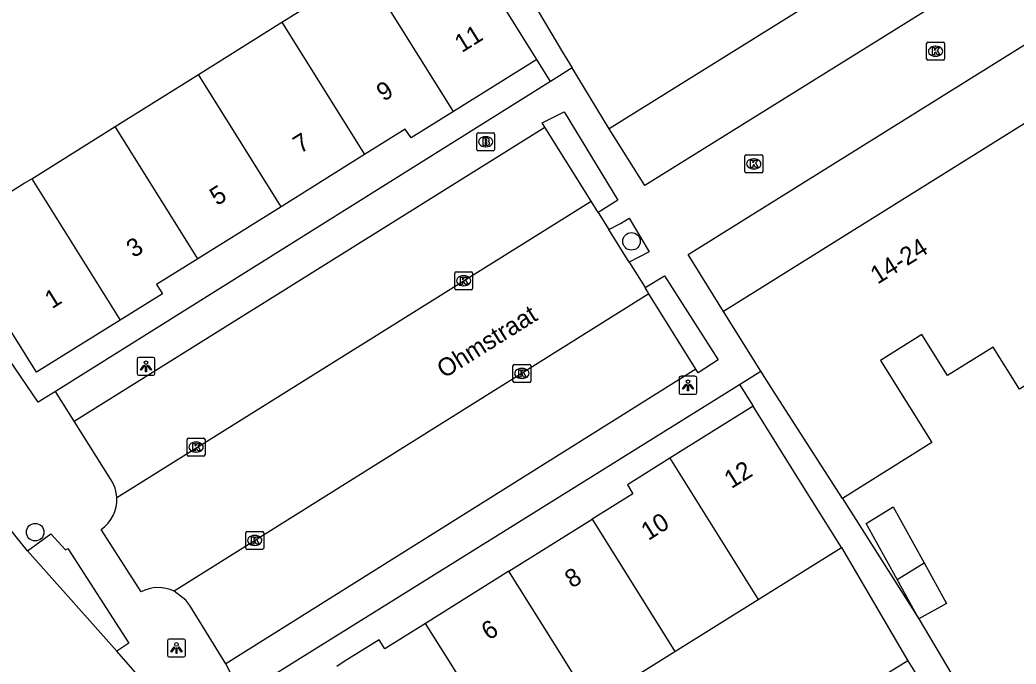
# Model space of a CAD drawing. Extents: x 159280 to 160375, y 384531 to 385872.
# Drawn here: x 159797.2 to 159852.7, y 385249.9 to 385285.8 of the extents above; entities that cross this region are included whole.
import ezdxf

# ---------------------------------------------------------------- set-up
doc = ezdxf.new("R2010")
doc.units = 0
for name, color, linetype in [('IMGEO_Boom', 7, 'Continuous'), ('IMGEO_Brandkraan', 7, 'Continuous'), ('IMGEO_Kolk', 7, 'Continuous'), ('IMGEO_Lichtpunt', 7, 'Continuous'), ('IMGEO_Openbare_ruimte_label', 7, 'Continuous'), ('IMGEO_Pand', 7, 'Continuous'), ('IMGEO_Pand_nummerreeks', 7, 'Continuous'), ('IMGEO_Parkeervlak_open', 7, 'Continuous'), ('IMGEO_Rijbaan_lokaal_open', 7, 'Continuous'), ('IMGEO_Voetpad_open', 7, 'Continuous')]:
    doc.layers.add(name, color=color, linetype=linetype)

msp = doc.modelspace()

# ---------------------------------------------------------------- linework, layer by layer
at = {"layer": 'IMGEO_Boom'}
for centre in [(159831.26, 385273.43), (159798.012, 385257.219)]:
    msp.add_circle(centre, 0.489, dxfattribs=at)
at = {"layer": 'IMGEO_Brandkraan'}
for p, q in [((159822.626, 385278.562), (159822.626, 385279.414)), ((159822.701, 385279.488), (159823.553, 385279.488)), ((159823.114, 385279.268), (159823.139, 385279.268)), ((159823.627, 385279.414), (159823.627, 385278.562)), ((159823.137, 385278.708), (159823.112, 385278.708)), ((159823.553, 385278.488), (159822.701, 385278.488))]:
    msp.add_line(p, q, dxfattribs=at)
for points in [[(159822.626, 385278.562), (159822.626, 385279.414)], [(159822.701, 385279.488), (159823.553, 385279.488)], [(159823.627, 385279.414), (159823.627, 385278.562)], [(159822.974, 385279.188), (159822.974, 385278.788), (159823.187, 385278.788)], [(159823.205, 385279.188), (159822.974, 385279.188)], [(159823.153, 385279.107), (159823.099, 385279.107), (159823.099, 385279.031)], [(159823.099, 385279.031), (159823.152, 385279.031)], [(159823.161, 385278.955), (159823.099, 385278.955), (159823.099, 385278.874)], [(159823.099, 385278.874), (159823.161, 385278.874)], [(159823.553, 385278.488), (159822.701, 385278.488)]]:
    msp.add_lwpolyline(points, dxfattribs=at)
for centre, radius, start, end in [((159822.703, 385279.412), 0.0765, 91.552, 178.448), ((159822.703, 385279.412), 0.0765, 91.552, 178.448), ((159823.551, 385279.412), 0.0765, 1.552, 88.448), ((159823.551, 385279.412), 0.0765, 1.552, 88.448), ((159823.154, 385279.069), 0.0379, 267.8285, 90.9355), ((159823.162, 385278.914), 0.0404, 269.8759, 90.5077), ((159823.193, 385279.039), 0.251, 268.6676, 293.5347), ((159823.209, 385279.043), 0.145, 59.4692, 91.5367), ((159823.234, 385279.09), 0.0922, 285.5137, 58.1501), ((159823.239, 385278.898), 0.105, 301.3115, 78.989), ((159822.703, 385278.564), 0.0765, 181.552, 268.448), ((159822.703, 385278.564), 0.0765, 181.552, 268.448), ((159823.551, 385278.564), 0.0765, 271.552, 358.448), ((159823.551, 385278.564), 0.0765, 271.552, 358.448)]:
    msp.add_arc(centre, radius, start, end, dxfattribs=at)
for centre, major_axis, ratio, start_param, end_param in [((159823.113, 385278.988), (-0.387, 0.002), 0.722429, 4.712389, 7.853982), ((159823.138, 385278.988), (-0.39, 0.002), 0.717154, 1.570796, 4.712389)]:
    msp.add_ellipse(centre, major_axis=major_axis, ratio=ratio, start_param=start_param, end_param=end_param, dxfattribs=at)
at = {"layer": 'IMGEO_Kolk'}
for p, q in [((159847.711, 385283.608), (159847.711, 385284.46)), ((159847.786, 385284.534), (159848.638, 385284.534)), ((159848.199, 385284.314), (159848.224, 385284.314)), ((159848.712, 385284.46), (159848.712, 385283.608)), ((159848.222, 385283.754), (159848.197, 385283.754)), ((159848.638, 385283.534), (159847.786, 385283.534)), ((159837.575, 385277.328), (159837.575, 385278.18)), ((159837.65, 385278.254), (159838.502, 385278.254)), ((159838.576, 385278.18), (159838.576, 385277.328)), ((159838.063, 385278.034), (159838.088, 385278.034)), ((159838.502, 385277.254), (159837.65, 385277.254)), ((159838.086, 385277.474), (159838.061, 385277.474)), ((159821.399, 385270.809), (159821.399, 385271.661)), ((159821.474, 385271.735), (159822.326, 385271.735)), ((159821.887, 385271.515), (159821.912, 385271.515)), ((159822.4, 385271.661), (159822.4, 385270.809)), ((159821.91, 385270.955), (159821.885, 385270.955)), ((159822.326, 385270.735), (159821.474, 385270.735)), ((159824.647, 385265.642), (159824.647, 385266.494)), ((159824.722, 385266.568), (159825.574, 385266.568)), ((159825.648, 385266.494), (159825.648, 385265.642)), ((159825.135, 385266.348), (159825.16, 385266.348)), ((159825.574, 385265.568), (159824.722, 385265.568)), ((159825.158, 385265.788), (159825.133, 385265.788)), ((159806.48, 385261.533), (159806.48, 385262.385)), ((159806.555, 385262.459), (159807.407, 385262.459)), ((159806.968, 385262.239), (159806.993, 385262.239)), ((159807.481, 385262.385), (159807.481, 385261.533)), ((159807.407, 385261.459), (159806.555, 385261.459)), ((159806.991, 385261.679), (159806.966, 385261.679)), ((159809.75, 385256.332), (159809.75, 385257.184)), ((159809.825, 385257.258), (159810.677, 385257.258)), ((159810.238, 385257.038), (159810.263, 385257.038)), ((159810.751, 385257.184), (159810.751, 385256.332)), ((159810.261, 385256.478), (159810.236, 385256.478)), ((159810.677, 385256.258), (159809.825, 385256.258))]:
    msp.add_line(p, q, dxfattribs=at)
for points in [[(159847.711, 385283.608), (159847.711, 385284.46)], [(159847.786, 385284.534), (159848.638, 385284.534)], [(159848.032, 385284.234), (159848.155, 385284.234), (159848.155, 385284.083), (159848.285, 385284.234), (159848.449, 385284.234), (159848.303, 385284.083), (159848.456, 385283.834), (159848.304, 385283.834), (159848.219, 385283.998), (159848.155, 385283.931), (159848.155, 385283.834), (159848.032, 385283.834), (159848.032, 385284.234)], [(159848.712, 385284.46), (159848.712, 385283.608)], [(159848.638, 385283.534), (159847.786, 385283.534)], [(159837.575, 385277.328), (159837.575, 385278.18)], [(159837.65, 385278.254), (159838.502, 385278.254)], [(159838.576, 385278.18), (159838.576, 385277.328)], [(159837.896, 385277.954), (159838.019, 385277.954), (159838.019, 385277.803), (159838.149, 385277.954), (159838.313, 385277.954), (159838.167, 385277.803), (159838.32, 385277.554), (159838.168, 385277.554), (159838.083, 385277.718), (159838.019, 385277.651), (159838.019, 385277.554), (159837.896, 385277.554), (159837.896, 385277.954)], [(159838.502, 385277.254), (159837.65, 385277.254)], [(159821.399, 385270.809), (159821.399, 385271.661)], [(159821.474, 385271.735), (159822.326, 385271.735)], [(159822.4, 385271.661), (159822.4, 385270.809)], [(159821.72, 385271.435), (159821.843, 385271.435), (159821.843, 385271.284), (159821.973, 385271.435), (159822.137, 385271.435), (159821.991, 385271.284), (159822.144, 385271.035), (159821.992, 385271.035), (159821.907, 385271.199), (159821.843, 385271.132), (159821.843, 385271.035), (159821.72, 385271.035), (159821.72, 385271.435)], [(159822.326, 385270.735), (159821.474, 385270.735)], [(159824.647, 385265.642), (159824.647, 385266.494)], [(159824.722, 385266.568), (159825.574, 385266.568)], [(159825.648, 385266.494), (159825.648, 385265.642)], [(159824.968, 385266.268), (159825.091, 385266.268), (159825.091, 385266.117), (159825.221, 385266.268), (159825.385, 385266.268), (159825.239, 385266.117), (159825.392, 385265.868), (159825.24, 385265.868), (159825.155, 385266.032), (159825.091, 385265.965), (159825.091, 385265.868), (159824.968, 385265.868), (159824.968, 385266.268)], [(159825.574, 385265.568), (159824.722, 385265.568)], [(159806.48, 385261.533), (159806.48, 385262.385)], [(159806.555, 385262.459), (159807.407, 385262.459)], [(159806.801, 385262.159), (159806.924, 385262.159), (159806.924, 385262.008), (159807.054, 385262.159), (159807.218, 385262.159), (159807.072, 385262.008), (159807.225, 385261.759), (159807.073, 385261.759), (159806.988, 385261.923), (159806.924, 385261.856), (159806.924, 385261.759), (159806.801, 385261.759), (159806.801, 385262.159)], [(159807.481, 385262.385), (159807.481, 385261.533)], [(159807.407, 385261.459), (159806.555, 385261.459)], [(159809.75, 385256.332), (159809.75, 385257.184)], [(159809.825, 385257.258), (159810.677, 385257.258)], [(159810.751, 385257.184), (159810.751, 385256.332)], [(159810.071, 385256.958), (159810.194, 385256.958), (159810.194, 385256.807), (159810.324, 385256.958), (159810.488, 385256.958), (159810.342, 385256.807), (159810.495, 385256.558), (159810.343, 385256.558), (159810.258, 385256.722), (159810.194, 385256.655), (159810.194, 385256.558), (159810.071, 385256.558), (159810.071, 385256.958)], [(159810.677, 385256.258), (159809.825, 385256.258)]]:
    msp.add_lwpolyline(points, dxfattribs=at)
for centre, start, end in [((159847.788, 385284.458), 91.552, 178.448), ((159847.788, 385284.458), 91.552, 178.448), ((159848.636, 385284.458), 1.552, 88.448), ((159848.636, 385284.458), 1.552, 88.448), ((159847.788, 385283.61), 181.552, 268.448), ((159847.788, 385283.61), 181.552, 268.448), ((159848.636, 385283.61), 271.552, 358.448), ((159848.636, 385283.61), 271.552, 358.448), ((159837.652, 385278.178), 91.552, 178.448), ((159837.652, 385278.178), 91.552, 178.448), ((159838.5, 385278.178), 1.552, 88.448), ((159838.5, 385278.178), 1.552, 88.448), ((159837.652, 385277.33), 181.552, 268.448), ((159837.652, 385277.33), 181.552, 268.448), ((159838.5, 385277.33), 271.552, 358.448), ((159838.5, 385277.33), 271.552, 358.448), ((159821.476, 385271.659), 91.552, 178.448), ((159821.476, 385271.659), 91.552, 178.448), ((159822.324, 385271.659), 1.552, 88.448), ((159822.324, 385271.659), 1.552, 88.448), ((159821.476, 385270.811), 181.552, 268.448), ((159821.476, 385270.811), 181.552, 268.448), ((159822.324, 385270.811), 271.552, 358.448), ((159822.324, 385270.811), 271.552, 358.448), ((159824.724, 385266.492), 91.552, 178.448), ((159824.724, 385266.492), 91.552, 178.448), ((159825.572, 385266.492), 1.552, 88.448), ((159825.572, 385266.492), 1.552, 88.448), ((159824.724, 385265.644), 181.552, 268.448), ((159824.724, 385265.644), 181.552, 268.448), ((159825.572, 385265.644), 271.552, 358.448), ((159825.572, 385265.644), 271.552, 358.448), ((159806.557, 385262.383), 91.552, 178.448), ((159806.557, 385262.383), 91.552, 178.448), ((159807.405, 385262.383), 1.552, 88.448), ((159807.405, 385262.383), 1.552, 88.448), ((159806.557, 385261.535), 181.552, 268.448), ((159806.557, 385261.535), 181.552, 268.448), ((159807.405, 385261.535), 271.552, 358.448), ((159807.405, 385261.535), 271.552, 358.448), ((159809.827, 385257.182), 91.552, 178.448), ((159809.827, 385257.182), 91.552, 178.448), ((159810.675, 385257.182), 1.552, 88.448), ((159810.675, 385257.182), 1.552, 88.448), ((159809.827, 385256.334), 181.552, 268.448), ((159809.827, 385256.334), 181.552, 268.448), ((159810.675, 385256.334), 271.552, 358.448), ((159810.675, 385256.334), 271.552, 358.448)]:
    msp.add_arc(centre, 0.0765, start, end, dxfattribs=at)
for centre, major_axis, ratio, start_param, end_param in [((159848.198, 385284.034), (-0.387, 0.002), 0.722429, 4.712389, 7.853982), ((159848.223, 385284.034), (-0.39, 0.002), 0.717154, 1.570796, 4.712389), ((159838.062, 385277.754), (-0.387, 0.002), 0.722429, 4.712389, 7.853982), ((159838.087, 385277.754), (-0.39, 0.002), 0.717154, 1.570796, 4.712389), ((159821.886, 385271.235), (-0.387, 0.002), 0.722429, 4.712389, 7.853982), ((159821.911, 385271.235), (-0.39, 0.002), 0.717154, 1.570796, 4.712389), ((159825.134, 385266.068), (-0.387, 0.002), 0.722429, 4.712389, 7.853982), ((159825.159, 385266.068), (-0.39, 0.002), 0.717154, 1.570796, 4.712389), ((159806.967, 385261.959), (-0.387, 0.002), 0.722429, 4.712389, 7.853982), ((159806.992, 385261.959), (-0.39, 0.002), 0.717154, 1.570796, 4.712389), ((159810.237, 385256.758), (-0.387, 0.002), 0.722429, 4.712389, 7.853982), ((159810.262, 385256.758), (-0.39, 0.002), 0.717154, 1.570796, 4.712389)]:
    msp.add_ellipse(centre, major_axis=major_axis, ratio=ratio, start_param=start_param, end_param=end_param, dxfattribs=at)
at = {"layer": 'IMGEO_Lichtpunt'}
for p, q in [((159803.69, 385266.871), (159803.69, 385266.064)), ((159803.69, 385266.871), (159803.69, 385266.064)), ((159804.592, 385266.966), (159803.784, 385266.966)), ((159804.592, 385266.966), (159803.784, 385266.966)), ((159804.686, 385266.064), (159804.686, 385266.871)), ((159804.686, 385266.064), (159804.686, 385266.871)), ((159803.784, 385265.97), (159804.592, 385265.97)), ((159803.784, 385265.97), (159804.592, 385265.97)), ((159834.808, 385265.907), (159834, 385265.907)), ((159834.808, 385265.907), (159834, 385265.907)), ((159833.906, 385265.812), (159833.906, 385265.005)), ((159833.906, 385265.812), (159833.906, 385265.005)), ((159834.902, 385265.005), (159834.902, 385265.812)), ((159834.902, 385265.005), (159834.902, 385265.812)), ((159834, 385264.911), (159834.808, 385264.911)), ((159834, 385264.911), (159834.808, 385264.911)), ((159805.389, 385251.16), (159805.389, 385250.353)), ((159805.389, 385251.16), (159805.389, 385250.353)), ((159806.291, 385251.255), (159805.483, 385251.255)), ((159806.291, 385251.255), (159805.483, 385251.255)), ((159806.385, 385250.353), (159806.385, 385251.16)), ((159806.385, 385250.353), (159806.385, 385251.16)), ((159805.483, 385250.259), (159806.291, 385250.259)), ((159805.483, 385250.259), (159806.291, 385250.259))]:
    msp.add_line(p, q, dxfattribs=at)
for points in [[(159804.064, 385266.535), (159804.103, 385266.507), (159803.915, 385266.245), (159803.877, 385266.272), (159804.064, 385266.535)], [(159804.166, 385266.487), (159804.213, 385266.487), (159804.213, 385266.165), (159804.166, 385266.165), (159804.166, 385266.487)], [(159804.276, 385266.507), (159804.314, 385266.534), (159804.501, 385266.272), (159804.462, 385266.244), (159804.276, 385266.507)], [(159834.28, 385265.476), (159834.319, 385265.448), (159834.131, 385265.186), (159834.093, 385265.213), (159834.28, 385265.476)], [(159834.382, 385265.428), (159834.429, 385265.428), (159834.429, 385265.106), (159834.382, 385265.106), (159834.382, 385265.428)], [(159834.492, 385265.448), (159834.53, 385265.475), (159834.717, 385265.213), (159834.678, 385265.185), (159834.492, 385265.448)], [(159805.763, 385250.824), (159805.802, 385250.796), (159805.614, 385250.534), (159805.576, 385250.561), (159805.763, 385250.824)], [(159805.865, 385250.776), (159805.912, 385250.776), (159805.912, 385250.454), (159805.865, 385250.454), (159805.865, 385250.776)], [(159805.975, 385250.796), (159806.013, 385250.823), (159806.2, 385250.561), (159806.161, 385250.533), (159805.975, 385250.796)]]:
    msp.add_lwpolyline(points, dxfattribs=at)
for centre in [(159804.189, 385266.669), (159834.405, 385265.61), (159805.888, 385250.958)]:
    msp.add_circle(centre, 0.0994, dxfattribs=at)
for centre, start, end in [((159803.784, 385266.871), 90, 180), ((159803.784, 385266.871), 90, 180), ((159804.592, 385266.871), 0, 90), ((159804.592, 385266.871), 0, 90), ((159803.784, 385266.064), 180, 270), ((159803.784, 385266.064), 180, 270), ((159804.592, 385266.064), 270, 0), ((159804.592, 385266.064), 270, 360), ((159834, 385265.812), 90, 180), ((159834, 385265.812), 90, 180), ((159834.808, 385265.812), 0, 90), ((159834.808, 385265.812), 0, 90), ((159834, 385265.005), 180, 270), ((159834, 385265.005), 180, 270), ((159834.808, 385265.005), 270, 0), ((159834.808, 385265.005), 270, 360), ((159805.483, 385251.16), 90, 180), ((159805.483, 385251.16), 90, 180), ((159806.291, 385251.16), 0, 90), ((159806.291, 385251.16), 0, 90), ((159805.483, 385250.353), 180, 270), ((159805.483, 385250.353), 180, 270), ((159806.291, 385250.353), 270, 0), ((159806.291, 385250.353), 270, 360)]:
    msp.add_arc(centre, 0.0946, start, end, dxfattribs=at)
at = {"layer": 'IMGEO_Pand'}
for points in [[(159841.81, 385301.107), (159848.107, 385290.986), (159830.017, 385279.709)], [(159825.983, 385283.566), (159823.333, 385287.806), (159821.052, 385291.454)], [(159823.694, 385290.258), (159827.411, 385283.976), (159827.943, 385283.105)], [(159811.762, 385285.645), (159816.409, 385288.551)], [(159821.335, 385280.669), (159816.409, 385288.551)], [(159807.114, 385282.738), (159811.762, 385285.645)], [(159811.762, 385285.645), (159816.37, 385278.269)], [(159825.983, 385283.566), (159821.335, 385280.669)], [(159802.465, 385279.832), (159807.114, 385282.738)], [(159811.721, 385275.364), (159807.114, 385282.738)], [(159830.017, 385279.709), (159827.943, 385283.105)], [(159821.335, 385280.669), (159818.973, 385279.196), (159818.643, 385279.689), (159816.37, 385278.269)], [(159862.182, 385270.997), (159861.919, 385271.42), (159860.752, 385270.694), (159854.479, 385280.814), (159836.387, 385269.52)], [(159797.817, 385276.925), (159802.465, 385279.832)], [(159807.072, 385272.46), (159802.465, 385279.832)], [(159816.37, 385278.269), (159811.721, 385275.364)], [(159802.744, 385269.042), (159798.093, 385266.139), (159793.166, 385274.017), (159797.406, 385276.668), (159797.817, 385276.925)], [(159797.817, 385276.925), (159802.744, 385269.042)], [(159811.721, 385275.364), (159807.072, 385272.46)], [(159807.072, 385272.46), (159804.784, 385271.03), (159805.101, 385270.513), (159802.744, 385269.042)], [(159838.468, 385266.193), (159836.387, 385269.52)], [(159854.292, 385266.066), (159852.888, 385265.188), (159851.418, 385267.539), (159848.881, 385265.953), (159847.453, 385268.238), (159845.137, 385266.79), (159847.998, 385262.214), (159843.017, 385259.1)], [(159843.017, 385259.1), (159839.038, 385265.281), (159838.468, 385266.193)], [(159838.041, 385264.24), (159833.398, 385261.344)], [(159842.965, 385256.356), (159840.689, 385260), (159838.041, 385264.24)], [(159833.398, 385261.344), (159831.028, 385259.866), (159831.336, 385259.363), (159829.065, 385257.943)], [(159833.398, 385261.344), (159838.323, 385253.458)], [(159846.072, 385254.575), (159844.344, 385257.708), (159845.842, 385258.636), (159847.567, 385255.509)], [(159824.423, 385255.039), (159829.065, 385257.943)], [(159829.065, 385257.943), (159833.677, 385250.557)], [(159838.323, 385253.458), (159842.965, 385256.356)], [(159846.072, 385254.575), (159847.567, 385255.509)], [(159847.567, 385255.509), (159848.821, 385253.237), (159847.279, 385252.386)], [(159824.423, 385255.039), (159819.78, 385252.134)], [(159829.032, 385247.657), (159827.569, 385250), (159824.423, 385255.039)], [(159847.279, 385252.386), (159846.072, 385254.575)], [(159833.677, 385250.557), (159838.323, 385253.458)], [(159819.78, 385252.134), (159817.508, 385250.713), (159817.182, 385251.214), (159815.243, 385250), (159814.821, 385249.736)], [(159824.387, 385244.756), (159821.113, 385250), (159819.78, 385252.134)], [(159829.032, 385247.657), (159832.785, 385250), (159833.677, 385250.557)], [(159846.662, 385250.045), (159844.953, 385248.978), (159844.224, 385248.523)], [(159846.662, 385250.045), (159847.782, 385248.252)]]:
    msp.add_lwpolyline(points, dxfattribs=at)
at = {"layer": 'IMGEO_Parkeervlak_open'}
for points in [[(159829.001, 385275.682), (159826.431, 385279.803)], [(159834.852, 385266.301), (159832.223, 385270.516)]]:
    msp.add_lwpolyline(points, dxfattribs=at)
at = {"layer": 'IMGEO_Rijbaan_lokaal_open'}
for points in [[(159802.564, 385259.142), (159829.001, 385275.682)], [(159829.396, 385275.049), (159829.001, 385275.682)], [(159829.396, 385275.049), (159829.996, 385274.087)], [(159831.122, 385272.281), (159829.996, 385274.087)], [(159831.122, 385272.281), (159832.013, 385270.853)], [(159832.223, 385270.516), (159805.756, 385253.927)], [(159832.223, 385270.516), (159832.013, 385270.853)], [(159797.587, 385256.17), (159796.943, 385256.966), (159796.682, 385257.295)], [(159803.912, 385253.891), (159801.688, 385257.37)], [(159802.556, 385250.583), (159797.587, 385256.17)], [(159803.713, 385249.269), (159803.596, 385249.396), (159803.067, 385250), (159802.556, 385250.583)]]:
    msp.add_lwpolyline(points, dxfattribs=at)
for centre, radius, start, end in [((159800.551, 385259.035), 2.016, 304.3323, 3.0561), ((159804.87, 385252.087), 2.042, 64.2781, 117.9588)]:
    msp.add_arc(centre, radius, start, end, dxfattribs=at)
at = {"layer": 'IMGEO_Voetpad_open'}
for points in [[(159852.256, 385289.158), (159832, 385276.544), (159830.017, 385279.709)], [(159836.387, 385269.52), (159834.422, 385272.708), (159854.654, 385285.32)], [(159826.743, 385282.353), (159825.983, 385283.566)], [(159827.943, 385283.105), (159826.743, 385282.353)], [(159826.743, 385282.353), (159799.144, 385265.064)], [(159799.144, 385265.064), (159798.176, 385264.458), (159792.189, 385273.247), (159788.426, 385278.77), (159787.323, 385280.389)], [(159826.431, 385279.803), (159826.286, 385280.036), (159827.512, 385280.653), (159830.488, 385275.733), (159829.396, 385275.049)], [(159800.186, 385263.407), (159826.431, 385279.803)], [(159829.996, 385274.087), (159830.653, 385274.429), (159831.126, 385274.722), (159832.248, 385272.85), (159831.122, 385272.281)], [(159832.013, 385270.853), (159833.101, 385271.518), (159836.097, 385266.828), (159834.972, 385266.109), (159834.852, 385266.301)], [(159834.852, 385266.301), (159808.647, 385249.872)], [(159837.284, 385265.455), (159838.468, 385266.193)], [(159809.516, 385248.154), (159812.479, 385250), (159837.284, 385265.455)], [(159837.284, 385265.455), (159838.041, 385264.24)], [(159800.186, 385263.407), (159799.144, 385265.064)], [(159802.564, 385259.142), (159802.547, 385259.321), (159802.513, 385259.498), (159802.464, 385259.672), (159802.4, 385259.84), (159802.321, 385260.002), (159802.23, 385260.152), (159800.186, 385263.407)], [(159843.017, 385259.1), (159847.279, 385252.386)], [(159797.587, 385256.17), (159798.876, 385257.128), (159799.694, 385256.229), (159799.83, 385256.303), (159803.233, 385251.037), (159802.556, 385250.583)], [(159842.965, 385256.356), (159846.662, 385250.045)], [(159808.647, 385249.872), (159806.629, 385253.125), (159806.417, 385253.421), (159805.756, 385253.927)], [(159847.279, 385252.386), (159851.247, 385245.67)], [(159809.516, 385248.154), (159808.647, 385249.872)]]:
    msp.add_lwpolyline(points, dxfattribs=at)

# ---------------------------------------------------------------- texts
at = {"layer": 'IMGEO_Openbare_ruimte_label'}
msp.add_text('Ohmstraat', height=1, rotation=32.1329, dxfattribs=at).set_placement((159820.812, 385265.766))
at = {"layer": 'IMGEO_Pand_nummerreeks'}
for s, rotation, p in [('11', 31.9344, (159821.799, 385283.928)), ('9', 32.0223, (159817.441, 385281.206)), ('7', 32.0223, (159812.794, 385278.3)), ('5', 32.0223, (159808.146, 385275.393)), ('3', 32.0223, (159803.498, 385272.486)), ('14-24', 31.9746, (159844.977, 385271.016)), ('1', 31.971, (159798.947, 385269.643)), ('12', 31.9532, (159836.829, 385259.618)), ('10', 32.0002, (159832.194, 385256.724)), ('8', 32.0002, (159827.939, 385254.066)), ('6', 32.0002, (159823.292, 385251.162))]:
    msp.add_text(s, height=1, rotation=rotation, dxfattribs=at).set_placement(p)

doc.saveas('drawing.dxf')
